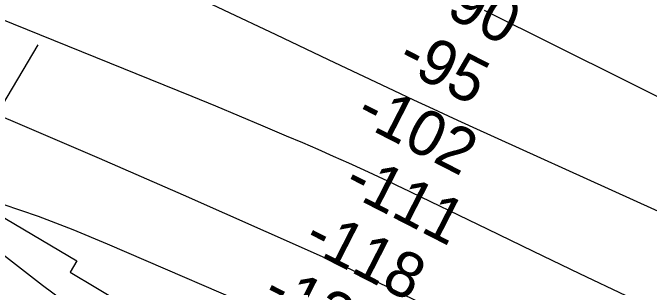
# Model space of a CAD drawing. Extents: x 3767014 to 3805179, y 361544 to 387384.
# Drawn here: x 3785135 to 3786074, y 378032 to 378437 of the extents above; entities that cross this region are included whole.
import ezdxf

# ---------------------------------------------------------------- set-up
doc = ezdxf.new("R2010")
doc.units = 0
for name, color, linetype in [('V-RIVR-EDGE', 7, 'Continuous'), ('V-RIVR-RANG', 7, 'Continuous'), ('V-RRAP-RVMT', 7, 'Continuous'), ('V-TOPO-MAJR', 7, 'Continuous'), ('V-TOPO-MINR', 7, 'Continuous')]:
    doc.layers.add(name, color=color, linetype=linetype)

msp = doc.modelspace()

# ---------------------------------------------------------------- linework, layer by layer
at = {"layer": 'V-RIVR-EDGE'}
msp.add_spline([(3778646.24, 382647.92), (3778659.876, 382602.597), (3778687.287, 382567.754), (3778735.679, 382514.257), (3778796.164, 382445.365), (3778835.674, 382397.551), (3778888.899, 382335.956), (3778952.607, 382262.203), (3779012.275, 382190.077), (3779057.436, 382138.206), (3779100.988, 382089.574), (3779134.849, 382046.627), (3779162.264, 382013.401), (3779205.838, 381973.665), (3779260.7, 381920.153), (3779294.566, 381879.632), (3779325.194, 381837.502), (3779360.663, 381790.507), (3779412.312, 381745.899), (3779454.294, 381716.68), (3779488.994, 381685.863), (3779533.368, 381642.89), (3779576.119, 381597.495), (3779620.485, 381551.287), (3779676.969, 381499.388), (3779726.99, 381450.74), (3779776.179, 381392.389), (3779876.993, 381279.725), (3779935.05, 381210.029), (3779960.041, 381177.618), (3780000.375, 381136.273), (3780060.096, 381085.174), (3780089.114, 381046.283), (3780155.269, 380980.612), (3780221.433, 380918.984), (3780269.028, 380870.342), (3780345.672, 380794.939), (3780399.741, 380747.899), (3780525.62, 380632.747), (3780574.841, 380587.335), (3780617.604, 380546.793), (3780649.066, 380515.174), (3780673.232, 380476.295), (3780710.32, 380430.105), (3780715.929, 380409.064), (3780730.431, 380386.383), (3780746.557, 380366.934), (3780778.851, 380344.209), (3780832.137, 380307.684), (3780871.695, 380279.28), (3780938.666, 380216.842), (3780975.778, 380180.357), (3781018.547, 380142.24), (3781081.494, 380087.899), (3781142.025, 380037.607), (3781200.156, 379997.835), (3781279.276, 379942.646), (3781347.092, 379894.762), (3781401.179, 379855), (3781466.567, 379806.314), (3781540.856, 379760.032), (3781563.475, 379749.463), (3781591.761, 379741.305), (3781611.132, 379725.891), (3781641.814, 379705.597), (3781703.987, 379665.006), (3781768.578, 379621.175), (3781821.047, 379581.417), (3781840.409, 379561.959), (3781862.209, 379547.348), (3781884.029, 379540.824), (3781913.115, 379529.43), (3781965.635, 379509.89), (3782018.949, 379484.687), (3782023.776, 379474.162), (3782024.562, 379465.264), (3782031.018, 379459.587), (3782040.723, 379459.563), (3782056.888, 379455.479), (3782096.48, 379440.824), (3782142.534, 379422.918), (3782192.615, 379398.532), (3782256.437, 379370.877), (3782308.124, 379341.634), (3782355.768, 379312.402), (3782425.225, 379274.219), (3782483.37, 379240.108), (3782518.081, 379214.143), (3782612.541, 379148.401), (3782677.126, 379102.144), (3782722.345, 379073.726), (3782774.821, 379036.394), (3782813.562, 379004.757), (3782852.3, 378971.503), (3782891.856, 378942.291), (3782929.816, 378921.979), (3782948.387, 378909.802), (3782956.456, 378902.503), (3782965.324, 378891.159), (3782976.623, 378881.426), (3783009.747, 378867.595), (3783020.246, 378861.908), (3783062.243, 378838.351), (3783100.998, 378812.375), (3783151.876, 378783.135), (3783202.741, 378748.233), (3783247.956, 378718.198), (3783325.482, 378672.717), (3783407.843, 378619.945), (3783473.245, 378576.92), (3783515.225, 378546.893), (3783550.759, 378526.587), (3783593.566, 378503.836), (3783636.355, 378473.807), (3783701.749, 378427.547), (3783745.35, 378399.134), (3783781.695, 378379.634), (3783840.643, 378343.095), (3783916.53, 378288.722), (3783971.442, 378255.428), (3784058.669, 378208.305), (3784177.383, 378139.269), (3784249.255, 378096.228), (3784300.952, 378071.029), (3784367.999, 378039.322), (3784407.569, 378015.771), (3784474.592, 377974.36), (3784555.345, 377925.636), (3784594.113, 377904.513), (3784636.123, 377886.616), (3784690.236, 377857.368), (3784719.292, 377833.843), (3784772.601, 377806.214), (3784811.368, 377785.091), (3784863.85, 377750.185), (3784995.456, 377661.707), (3785050.364, 377626.795), (3785102.863, 377599.168), (3785153.772, 377582.059), (3785203.053, 377560.91), (3785266.865, 377529.211)], degree=3, dxfattribs=at)
at = {"layer": 'V-RIVR-RANG'}
msp.add_line((3784650.766, 377513.388), (3785172.13, 378390.075), dxfattribs=at)
at = {"layer": 'V-RRAP-RVMT'}
for p, q in [((3785108.271, 378142.757), (3785229.482, 378071.266)), ((3785229.482, 378071.266), (3785219.585, 378054.436)), ((3785219.585, 378054.436), (3785304.001, 378004.497))]:
    msp.add_line(p, q, dxfattribs=at)
at = {"layer": 'V-TOPO-MAJR'}
for points in [[(3785755.736, 378294.959), (3785726.578, 378308.564), (3785697.464, 378322.263), (3785600.857, 378368.007), (3785523.485, 378404.675), (3785446.13, 378441.378), (3785368.799, 378478.135), (3785291.485, 378514.926), (3784729.4, 378782.643)], [(3786287.228, 378053.452), (3785814.227, 378268.127), (3785784.96, 378281.495), (3785755.736, 378294.959)]]:
    msp.add_lwpolyline(points, dxfattribs=at)
at = {"layer": 'V-TOPO-MINR'}
for points in [[(3786667.884, 378024.062), (3785830.95, 378440.8)], [(3785469.167, 378284.965), (3785434.226, 378299.414), (3785399.233, 378313.737), (3785216.135, 378388.111), (3785114.857, 378428.784)], [(3785138.763, 378275.648), (3785014.256, 378328.22)], [(3786108.663, 377987.032), (3786040.148, 378019.521), (3785971.699, 378052.148), (3785903.349, 378084.982), (3785835.065, 378117.954), (3785708.665, 378179.224), (3785703.624, 378181.651), (3785698.575, 378184.06), (3785693.514, 378186.441), (3785688.444, 378188.805), (3785653.492, 378204.985), (3785630.895, 378215.323), (3785608.237, 378225.525), (3785585.489, 378235.525), (3785562.68, 378245.388), (3785538.843, 378255.571), (3785504.031, 378270.33), (3785469.167, 378284.965)], [(3786145.698, 377815.119), (3786042.91, 377862.903), (3785940.448, 377911.383), (3785838.204, 377960.327), (3785697.378, 378028.328), (3785665.635, 378043.456), (3785633.791, 378058.364), (3785601.795, 378072.945), (3785569.698, 378087.306), (3785386.731, 378168.047), (3785262.878, 378222.155), (3785138.763, 378275.648)], [(3785583.885, 377961.564), (3785555.838, 377974.274), (3785527.659, 377986.701), (3785274.569, 378096.016), (3785223.778, 378116.905), (3785172.549, 378136.591), (3785120.662, 378154.47)], [(3785049.932, 378135.36), (3785178.544, 378035.733), (3785226.347, 377999.843), (3785274.835, 377964.938), (3785324.354, 377931.511), (3785374.559, 377899.068), (3785459.807, 377845.784), (3785467.93, 377840.765), (3785476.087, 377835.803), (3785484.295, 377830.926), (3785492.537, 377826.106), (3785507.036, 377817.726), (3785508.056, 377817.142), (3785509.08, 377816.564), (3785510.109, 377815.995), (3785511.141, 377815.431), (3785563.234, 377787.258), (3785590.387, 377772.753), (3785617.639, 377758.436), (3785645.036, 377744.4), (3785672.531, 377730.553), (3786356.176, 377390.651)]]:
    msp.add_lwpolyline(points, dxfattribs=at)

# ---------------------------------------------------------------- texts
at = {"layer": 'V-RIVR-RANG'}
for s, p in [('-90', (3785745.251, 378447.082)), ('-95', (3785698.717, 378358.563)), ('-102', (3785637.394, 378277.624)), ('-111', (3785619.499, 378174.427)), ('-118', (3785560.758, 378092.164)), ('-128', (3785499.905, 378010.984))]:
    msp.add_text(s, height=67, rotation=332.864361, dxfattribs=at).set_placement(p)

doc.saveas('drawing.dxf')
